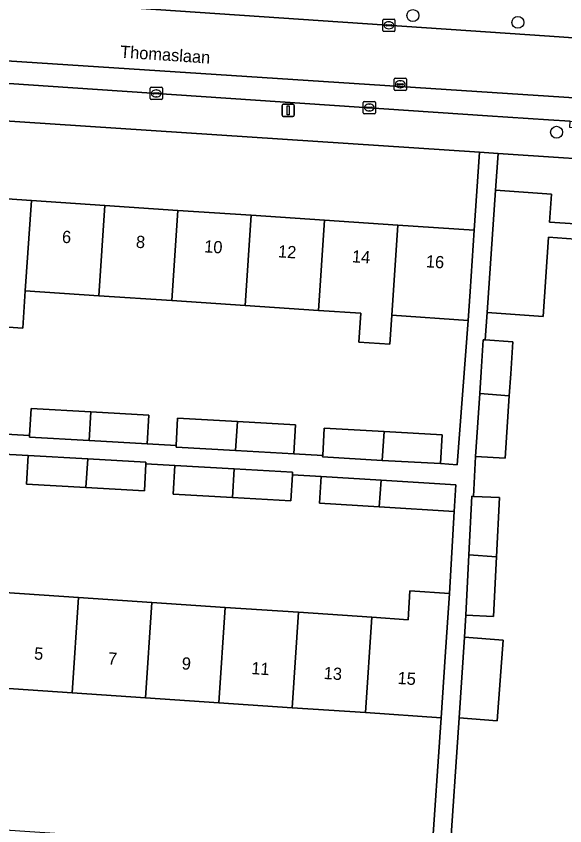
# Model space of a CAD drawing. Extents: x 161848 to 162726, y 385382 to 386521.
# Drawn here: x 162077.3 to 162122.1, y 385929.1 to 385995.3 of the extents above; entities that cross this region are included whole.
import ezdxf

# ---------------------------------------------------------------- set-up
doc = ezdxf.new("R2010")
doc.units = 0
for name, color, linetype in [('IMGEO_Boom', 7, 'Continuous'), ('IMGEO_Erf', 7, 'Continuous'), ('IMGEO_Kolk', 7, 'Continuous'), ('IMGEO_Lichtmast', 7, 'Continuous'), ('IMGEO_Muur', 7, 'Continuous'), ('IMGEO_Openbare_ruimte_label', 7, 'Continuous'), ('IMGEO_Pand', 7, 'Continuous'), ('IMGEO_Pand_nummerreeks', 7, 'Continuous'), ('IMGEO_Parkeervlak_open', 7, 'Continuous'), ('IMGEO_Rijbaan_lokaal_open', 7, 'Continuous'), ('IMGEO_Rioolput', 7, 'Continuous'), ('IMGEO_Voetpad_open', 7, 'Continuous')]:
    doc.layers.add(name, color=color, linetype=linetype)

msp = doc.modelspace()

# ---------------------------------------------------------------- linework, layer by layer
at = {"layer": 'IMGEO_Boom'}
for centre in [(162109.649, 385995.35), (162118.222, 385994.796), (162121.387, 385985.809)]:
    msp.add_circle(centre, 0.489, dxfattribs=at)
at = {"layer": 'IMGEO_Erf'}
for points in [[(162115.08, 385984.174), (162066.809, 385987.367), (162066.392, 385981.058), (162072.527, 385980.644), (162078.51, 385980.24), (162084.493, 385979.837), (162090.475, 385979.433), (162096.458, 385979.029), (162102.441, 385978.625), (162108.424, 385978.222), (162114.658, 385977.801)], [(162111.951, 385937.967), (162105.776, 385938.384), (162099.785, 385938.788), (162093.802, 385939.192), (162087.814, 385939.596), (162081.834, 385939.999), (162075.835, 385940.404), (162069.859, 385940.808), (162063.747, 385941.22), (162062.973, 385929.704), (162111.178, 385926.464)]]:
    msp.add_lwpolyline(points, close=True, dxfattribs=at)
for points in [[(162125.324, 385983.496), (162121.941, 385983.72), (162116.603, 385984.073), (162116.395, 385981.077), (162120.974, 385980.759), (162120.816, 385978.475), (162123.759, 385978.27)], [(162123.672, 385977.023), (162120.729, 385977.228), (162120.281, 385970.763), (162115.702, 385971.081), (162115.553, 385968.841), (162117.811, 385968.692), (162117.638, 385966.082), (162117.519, 385964.283), (162117.182, 385959.168), (162114.77, 385959.327), (162114.605, 385956.061), (162116.732, 385955.954), (162116.488, 385951.129), (162116.24, 385946.232), (162113.965, 385946.347), (162113.859, 385944.553), (162117.019, 385944.311), (162116.537, 385937.718), (162113.424, 385937.957), (162112.645, 385926.365)], [(162075.911, 385961.158), (162078.358, 385961.02), (162078.484, 385963.249), (162083.369, 385962.973), (162088.101, 385962.705), (162087.968, 385960.351), (162090.323, 385960.218), (162090.449, 385962.441), (162095.331, 385962.165), (162100.066, 385961.897), (162099.933, 385959.543), (162102.289, 385959.41), (162102.415, 385961.634), (162107.312, 385961.357), (162112.032, 385961.09), (162111.899, 385958.736), (162113.268, 385958.632), (162114.162, 385970.438), (162107.938, 385970.854), (162107.782, 385968.487), (162105.232, 385968.655), (162105.388, 385971.024), (162101.953, 385971.254), (162095.965, 385971.655), (162089.981, 385972.055), (162084.001, 385972.454), (162078.008, 385972.855), (162077.801, 385969.793), (162071.816, 385970.201)], [(162076.352, 385948.202), (162082.354, 385947.797), (162088.332, 385947.393), (162094.32, 385946.989), (162100.309, 385946.585), (162106.298, 385946.181), (162109.255, 385945.981), (162109.414, 385948.344), (162112.636, 385948.127), (162113.009, 385954.823), (162106.902, 385955.204), (162102.023, 385955.507), (162102.159, 385957.69), (162099.818, 385957.822), (162099.698, 385955.693), (162094.916, 385955.964), (162090.081, 385956.237), (162090.214, 385958.591), (162087.856, 385958.724), (162087.73, 385956.5), (162082.952, 385956.771), (162078.113, 385957.044), (162078.246, 385959.398), (162075.729, 385959.54)]]:
    msp.add_lwpolyline(points, dxfattribs=at)
at = {"layer": 'IMGEO_Kolk'}
for p, q in [((162107.189, 385994.129), (162107.189, 385994.981)), ((162107.264, 385995.055), (162108.116, 385995.055)), ((162107.677, 385994.835), (162107.702, 385994.835)), ((162108.19, 385994.981), (162108.19, 385994.129)), ((162107.448, 385994.549), (162107.448, 385994.561)), ((162107.886, 385994.512), (162107.488, 385994.512)), ((162107.491, 385994.598), (162107.889, 385994.598)), ((162107.7, 385994.275), (162107.675, 385994.275)), ((162107.932, 385994.561), (162107.932, 385994.549)), ((162108.116, 385994.055), (162107.264, 385994.055)), ((162088.275, 385989.488), (162089.127, 385989.488)), ((162088.2, 385988.562), (162088.2, 385989.414)), ((162088.459, 385988.982), (162088.459, 385988.994)), ((162088.897, 385988.945), (162088.499, 385988.945)), ((162088.502, 385989.031), (162088.9, 385989.031)), ((162088.688, 385989.268), (162088.713, 385989.268)), ((162088.943, 385988.994), (162088.943, 385988.982)), ((162089.201, 385989.414), (162089.201, 385988.562)), ((162089.127, 385988.488), (162088.275, 385988.488)), ((162088.711, 385988.708), (162088.686, 385988.708)), ((162105.596, 385987.405), (162105.596, 385988.257)), ((162105.671, 385988.331), (162106.523, 385988.331)), ((162106.084, 385988.111), (162106.109, 385988.111)), ((162106.597, 385988.257), (162106.597, 385987.405)), ((162105.855, 385987.825), (162105.855, 385987.837)), ((162106.293, 385987.788), (162105.895, 385987.788)), ((162105.898, 385987.874), (162106.296, 385987.874)), ((162106.107, 385987.551), (162106.082, 385987.551)), ((162106.339, 385987.837), (162106.339, 385987.825)), ((162106.523, 385987.331), (162105.671, 385987.331))]:
    msp.add_line(p, q, dxfattribs=at)
for points in [[(162107.189, 385994.129), (162107.189, 385994.981)], [(162107.264, 385995.055), (162108.116, 385995.055)], [(162108.19, 385994.981), (162108.19, 385994.129)], [(162108.116, 385994.055), (162107.264, 385994.055)], [(162088.275, 385989.488), (162089.127, 385989.488)], [(162088.2, 385988.562), (162088.2, 385989.414)], [(162089.201, 385989.414), (162089.201, 385988.562)], [(162089.127, 385988.488), (162088.275, 385988.488)], [(162105.596, 385987.405), (162105.596, 385988.257)], [(162105.671, 385988.331), (162106.523, 385988.331)], [(162106.597, 385988.257), (162106.597, 385987.405)], [(162106.523, 385987.331), (162105.671, 385987.331)]]:
    msp.add_lwpolyline(points, dxfattribs=at)
for centre, radius, start, end in [((162107.266, 385994.979), 0.0765, 91.55205, 178.44795), ((162107.266, 385994.979), 0.0765, 91.55205, 178.44795), ((162108.114, 385994.979), 0.0765, 1.55205, 88.44795), ((162108.114, 385994.979), 0.0765, 1.55205, 88.44795), ((162107.266, 385994.131), 0.0765, 181.55205, 268.44795), ((162107.266, 385994.131), 0.0765, 181.55205, 268.44795), ((162107.488, 385994.558), 0.0403, 85.87752, 175.75265), ((162107.485, 385994.548), 0.0366, 178.93798, 274.71019), ((162107.889, 385994.555), 0.043, 264.86636, 352.45326), ((162107.893, 385994.56), 0.0386, 1.73085, 96.63898), ((162108.114, 385994.131), 0.0765, 271.55205, 358.44795), ((162108.114, 385994.131), 0.0765, 271.55205, 358.44795), ((162088.277, 385989.412), 0.0765, 91.55205, 178.44795), ((162088.277, 385989.412), 0.0765, 91.55205, 178.44795), ((162089.125, 385989.412), 0.0765, 1.55205, 88.44795), ((162089.125, 385989.412), 0.0765, 1.55205, 88.44795), ((162088.499, 385988.991), 0.0403, 85.87752, 175.75265), ((162088.496, 385988.981), 0.0366, 178.93798, 274.71019), ((162088.9, 385988.988), 0.043, 264.86636, 352.45326), ((162088.904, 385988.993), 0.0386, 1.73085, 96.63898), ((162088.277, 385988.564), 0.0765, 181.55205, 268.44795), ((162088.277, 385988.564), 0.0765, 181.55205, 268.44795), ((162089.125, 385988.564), 0.0765, 271.55205, 358.44795), ((162089.125, 385988.564), 0.0765, 271.55205, 358.44795), ((162105.673, 385988.255), 0.0765, 91.55205, 178.44795), ((162105.673, 385988.255), 0.0765, 91.55205, 178.44795), ((162106.521, 385988.255), 0.0765, 1.55205, 88.44795), ((162106.521, 385988.255), 0.0765, 1.55205, 88.44795), ((162105.895, 385987.834), 0.0403, 85.87752, 175.75265), ((162105.892, 385987.824), 0.0366, 178.93798, 274.71019), ((162106.296, 385987.831), 0.043, 264.86636, 352.45326), ((162106.3, 385987.836), 0.0386, 1.73085, 96.63898), ((162105.673, 385987.407), 0.0765, 181.55205, 268.44795), ((162105.673, 385987.407), 0.0765, 181.55205, 268.44795), ((162106.521, 385987.407), 0.0765, 271.55205, 358.44795), ((162106.521, 385987.407), 0.0765, 271.55205, 358.44795)]:
    msp.add_arc(centre, radius, start, end, dxfattribs=at)
for centre, major_axis, ratio, start_param, end_param in [((162107.676, 385994.555), (-0.387, 0.002), 0.722429, 4.712389, 7.853982), ((162107.701, 385994.555), (-0.39, 0.002), 0.717154, 1.570796, 4.712389), ((162088.687, 385988.988), (-0.387, 0.002), 0.722429, 4.712389, 7.853982), ((162088.712, 385988.988), (-0.39, 0.002), 0.717154, 1.570796, 4.712389), ((162106.083, 385987.831), (-0.387, 0.002), 0.722429, 4.712389, 7.853982), ((162106.108, 385987.831), (-0.39, 0.002), 0.717154, 1.570796, 4.712389)]:
    msp.add_ellipse(centre, major_axis=major_axis, ratio=ratio, start_param=start_param, end_param=end_param, dxfattribs=at)
at = {"layer": 'IMGEO_Lichtmast'}
for p, q in [((162098.968, 385987.201), (162098.968, 385988.001)), ((162098.968, 385988.001), (162098.968, 385987.201)), ((162099.068, 385988.101), (162099.858, 385988.101)), ((162099.858, 385988.101), (162099.068, 385988.101)), ((162099.958, 385988.001), (162099.958, 385987.201)), ((162099.958, 385987.201), (162099.958, 385988.001)), ((162099.858, 385987.101), (162099.068, 385987.101)), ((162099.068, 385987.101), (162099.858, 385987.101))]:
    msp.add_line(p, q, dxfattribs=at)
msp.add_lwpolyline([(162099.388, 385987.976), (162099.538, 385987.976), (162099.538, 385987.226), (162099.388, 385987.226), (162099.388, 385987.976)], dxfattribs=at)
for centre, start, end in [((162099.068, 385988.001), 90, 180), ((162099.068, 385988.001), 90, 180), ((162099.858, 385988.001), 0, 90), ((162099.858, 385988.001), 360, 90), ((162099.068, 385987.201), 180, 270), ((162099.068, 385987.201), 180, 270), ((162099.858, 385987.201), 270, 0), ((162099.858, 385987.201), 270, 0)]:
    msp.add_arc(centre, 0.1, start, end, dxfattribs=at)
at = {"layer": 'IMGEO_Muur'}
msp.add_lwpolyline([(162116.603, 385984.073), (162121.941, 385983.72)], dxfattribs=at)
at = {"layer": 'IMGEO_Pand'}
for points in [[(162135.309, 385969.675), (162135.749, 385976.027), (162135.991, 385976.01), (162136.017, 385976.384), (162132.027, 385976.661), (162132.256, 385979.955), (162123.916, 385980.535), (162123.759, 385978.27), (162120.816, 385978.475), (162120.974, 385980.759), (162116.395, 385981.077), (162115.702, 385971.081), (162120.281, 385970.763), (162120.729, 385977.228), (162123.672, 385977.023), (162123.646, 385976.644), (162127.277, 385976.392), (162126.85, 385970.217)], [(162071.816, 385970.201), (162077.801, 385969.793), (162078.008, 385972.855), (162078.51, 385980.24), (162072.527, 385980.644), (162072.024, 385973.255)], [(162084.493, 385979.837), (162078.51, 385980.24), (162078.008, 385972.855), (162084.001, 385972.454)], [(162090.475, 385979.433), (162084.493, 385979.837), (162084.001, 385972.454), (162089.981, 385972.055)], [(162089.981, 385972.055), (162095.965, 385971.655), (162096.458, 385979.029), (162090.475, 385979.433)], [(162095.965, 385971.655), (162101.953, 385971.254), (162102.441, 385978.625), (162096.458, 385979.029)], [(162105.388, 385971.024), (162105.232, 385968.655), (162107.782, 385968.487), (162107.938, 385970.854), (162108.424, 385978.222), (162102.441, 385978.625), (162101.953, 385971.254)], [(162107.938, 385970.854), (162114.162, 385970.438), (162114.322, 385972.813), (162114.658, 385977.801), (162108.424, 385978.222)], [(162117.638, 385966.082), (162117.811, 385968.692), (162115.553, 385968.841), (162115.399, 385968.851), (162115.227, 385966.242), (162115.109, 385964.454), (162117.519, 385964.283)], [(162117.519, 385964.283), (162115.109, 385964.454), (162114.77, 385959.327), (162117.182, 385959.168)], [(162083.369, 385962.973), (162078.484, 385963.249), (162078.358, 385961.02), (162078.351, 385960.895), (162083.212, 385960.62)], [(162087.968, 385960.351), (162088.101, 385962.705), (162083.369, 385962.973), (162083.212, 385960.62)], [(162095.331, 385962.165), (162090.449, 385962.441), (162090.323, 385960.218), (162090.316, 385960.087), (162095.173, 385959.812)], [(162099.933, 385959.543), (162100.066, 385961.897), (162095.331, 385962.165), (162095.173, 385959.812)], [(162107.312, 385961.357), (162102.415, 385961.634), (162102.289, 385959.41), (162102.282, 385959.28), (162107.156, 385959.004)], [(162111.899, 385958.736), (162112.032, 385961.09), (162107.312, 385961.357), (162107.156, 385959.004)], [(162078.246, 385959.398), (162078.113, 385957.044), (162082.952, 385956.771), (162083.109, 385959.123)], [(162087.856, 385958.724), (162087.863, 385958.854), (162083.109, 385959.123), (162082.952, 385956.771), (162087.73, 385956.5)], [(162090.214, 385958.591), (162090.081, 385956.237), (162094.916, 385955.964), (162095.073, 385958.317)], [(162099.818, 385957.822), (162099.831, 385958.047), (162095.073, 385958.317), (162094.916, 385955.964), (162099.698, 385955.693)], [(162106.902, 385955.204), (162107.048, 385957.386), (162102.159, 385957.69), (162102.023, 385955.507)], [(162107.048, 385957.386), (162106.902, 385955.204), (162113.009, 385954.823), (162113.145, 385957.006)], [(162116.732, 385955.954), (162114.605, 385956.061), (162114.456, 385956.069), (162114.215, 385951.293), (162116.488, 385951.129)], [(162116.488, 385951.129), (162114.215, 385951.293), (162113.965, 385946.347), (162116.24, 385946.232)], [(162082.354, 385947.797), (162076.352, 385948.202), (162075.835, 385940.404), (162081.834, 385939.999)], [(162088.332, 385947.393), (162082.354, 385947.797), (162081.834, 385939.999), (162087.814, 385939.596)], [(162112.477, 385945.764), (162112.636, 385948.127), (162109.414, 385948.344), (162109.255, 385945.981), (162106.298, 385946.181), (162105.776, 385938.384), (162111.951, 385937.967), (162112.288, 385942.956)], [(162094.32, 385946.989), (162088.332, 385947.393), (162087.814, 385939.596), (162093.802, 385939.192)], [(162093.802, 385939.192), (162099.785, 385938.788), (162100.309, 385946.585), (162094.32, 385946.989)], [(162106.298, 385946.181), (162100.309, 385946.585), (162099.785, 385938.788), (162105.776, 385938.384)], [(162117.019, 385944.311), (162113.859, 385944.553), (162113.424, 385937.957), (162116.537, 385937.718)]]:
    msp.add_lwpolyline(points, close=True, dxfattribs=at)
at = {"layer": 'IMGEO_Parkeervlak_open'}
for points in [[(162134.499, 385987.854), (162048.056, 385993.508)], [(162050.953, 385991.529), (162081.9, 385989.441), (162115.736, 385987.167), (162120.725, 385986.832), (162122.5, 385986.713), (162126.391, 385986.451), (162131.902, 385986.081)]]:
    msp.add_lwpolyline(points, dxfattribs=at)
at = {"layer": 'IMGEO_Rijbaan_lokaal_open'}
msp.add_lwpolyline([(162130.556, 385992.978), (162120.807, 385993.662), (162078.632, 385996.529), (162072.445, 385996.95), (162063.706, 385997.554), (162048.377, 385998.497), (162048.056, 385993.508), (162134.499, 385987.854)], dxfattribs=at)
at = {"layer": 'IMGEO_Rioolput'}
for p, q in [((162108.119, 385989.308), (162108.119, 385990.16)), ((162108.194, 385990.234), (162109.046, 385990.234)), ((162109.12, 385990.16), (162109.12, 385989.308)), ((162108.378, 385989.728), (162108.378, 385989.74)), ((162108.816, 385989.691), (162108.418, 385989.691)), ((162108.421, 385989.777), (162108.819, 385989.777)), ((162108.63, 385989.454), (162108.605, 385989.454)), ((162108.607, 385990.014), (162108.632, 385990.014)), ((162108.862, 385989.74), (162108.862, 385989.728)), ((162109.046, 385989.234), (162108.194, 385989.234))]:
    msp.add_line(p, q, dxfattribs=at)
for points in [[(162108.119, 385989.308), (162108.119, 385990.16)], [(162108.194, 385990.234), (162109.046, 385990.234)], [(162109.12, 385990.16), (162109.12, 385989.308)], [(162109.046, 385989.234), (162108.194, 385989.234)]]:
    msp.add_lwpolyline(points, dxfattribs=at)
for centre, radius, start, end in [((162108.196, 385990.158), 0.0765, 91.55205, 178.44795), ((162108.196, 385990.158), 0.0765, 91.55205, 178.44795), ((162109.044, 385990.158), 0.0765, 1.55205, 88.44795), ((162109.044, 385990.158), 0.0765, 1.55205, 88.44795), ((162108.418, 385989.737), 0.0403, 85.87752, 175.75265), ((162108.415, 385989.727), 0.0366, 178.93798, 274.71019), ((162108.819, 385989.734), 0.043, 264.86636, 352.45326), ((162108.823, 385989.739), 0.0386, 1.73085, 96.63898), ((162108.196, 385989.31), 0.0765, 181.55205, 268.44795), ((162108.196, 385989.31), 0.0765, 181.55205, 268.44795), ((162109.044, 385989.31), 0.0765, 271.55205, 358.44795), ((162109.044, 385989.31), 0.0765, 271.55205, 358.44795)]:
    msp.add_arc(centre, radius, start, end, dxfattribs=at)
for centre, major_axis, ratio, start_param, end_param in [((162108.606, 385989.734), (-0.387, 0.002), 0.722429, 4.712389, 7.853982), ((162108.631, 385989.734), (-0.39, 0.002), 0.717154, 1.570796, 4.712389)]:
    msp.add_ellipse(centre, major_axis=major_axis, ratio=ratio, start_param=start_param, end_param=end_param, dxfattribs=at)
at = {"layer": 'IMGEO_Voetpad_open'}
for points in [[(162045.966, 385998.707), (162046.841, 385998.592), (162048.377, 385998.497), (162063.706, 385997.554), (162063.74, 385998.052), (162072.479, 385997.448), (162072.445, 385996.95), (162078.632, 385996.529), (162120.807, 385993.662), (162130.556, 385992.978), (162144.838, 385991.962)], [(162081.9, 385989.441), (162050.953, 385991.529)], [(162131.902, 385986.081), (162126.391, 385986.451), (162126.358, 385985.954), (162122.467, 385986.215), (162122.5, 385986.713), (162120.725, 385986.832), (162115.736, 385987.167), (162081.9, 385989.441)], [(162046.839, 385988.641), (162049.375, 385988.473), (162053.355, 385988.257), (162065.312, 385987.466), (162066.809, 385987.367), (162115.08, 385984.174), (162116.603, 385984.073), (162121.941, 385983.72), (162125.324, 385983.496), (162135.801, 385982.803), (162135.789, 385982.619)], [(162112.645, 385926.365), (162113.424, 385937.957), (162113.859, 385944.553), (162113.965, 385946.347), (162114.215, 385951.293), (162114.456, 385956.069), (162114.605, 385956.061), (162114.77, 385959.327), (162115.109, 385964.454), (162115.227, 385966.242), (162115.399, 385968.851), (162115.553, 385968.841), (162115.702, 385971.081), (162116.395, 385981.077), (162116.603, 385984.073), (162115.08, 385984.174), (162114.658, 385977.801), (162114.322, 385972.813), (162114.162, 385970.438), (162113.268, 385958.632), (162111.899, 385958.736), (162107.156, 385959.004), (162102.282, 385959.28), (162102.289, 385959.41), (162099.933, 385959.543), (162095.173, 385959.812), (162090.316, 385960.087), (162090.323, 385960.218), (162087.968, 385960.351), (162083.212, 385960.62), (162078.351, 385960.895), (162078.358, 385961.02), (162075.911, 385961.158)], [(162075.729, 385959.54), (162078.246, 385959.398), (162083.109, 385959.123), (162087.863, 385958.854), (162087.856, 385958.724), (162090.214, 385958.591), (162095.073, 385958.317), (162099.831, 385958.047), (162099.818, 385957.822), (162102.159, 385957.69), (162107.048, 385957.386), (162113.145, 385957.006), (162113.009, 385954.823), (162112.636, 385948.127), (162112.477, 385945.764), (162112.288, 385942.956), (162111.951, 385937.967), (162111.178, 385926.464)]]:
    msp.add_lwpolyline(points, dxfattribs=at)

# ---------------------------------------------------------------- texts
at = {"layer": 'IMGEO_Openbare_ruimte_label'}
msp.add_text('Thomaslaan', height=1, rotation=356.15925, dxfattribs=at).set_placement((162085.732, 385991.912))
at = {"layer": 'IMGEO_Pand_nummerreeks'}
for s, rotation, p in [('6', 356.13952, (162080.98, 385976.787)), ('8', 356.13952, (162087.017, 385976.379)), ('10', 356.13952, (162092.59, 385976.003)), ('12', 356.13952, (162098.618, 385975.596)), ('14', 356.13952, (162104.654, 385975.188)), ('16', 356.13952, (162110.687, 385974.781)), ('5', 356.1393, (162078.706, 385942.737)), ('7', 356.1393, (162084.732, 385942.33)), ('9', 356.1393, (162090.757, 385941.924)), ('11', 356.1393, (162096.438, 385941.54)), ('13', 356.1393, (162102.349, 385941.14)), ('15', 356.13826, (162108.375, 385940.734))]:
    msp.add_text(s, height=1, rotation=rotation, dxfattribs=at).set_placement(p)

doc.saveas('drawing.dxf')
